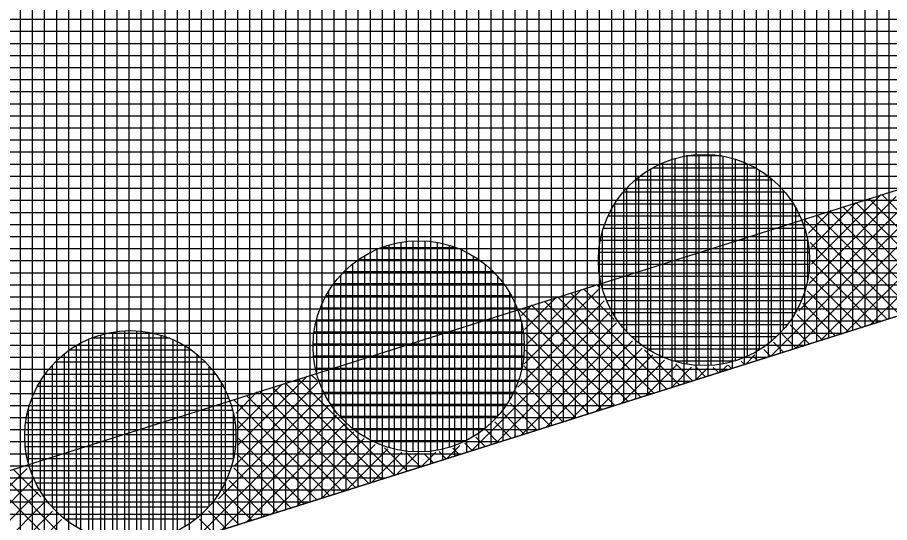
# Model space of a CAD drawing. Extents: x -565346 to -564154, y -1097386 to -1095620.
# Drawn here: x -564675.52 to -564661.06, y -1095760.72 to -1095752.35 of the extents above; entities that cross this region are included whole.
import ezdxf

# ---------------------------------------------------------------- set-up
doc = ezdxf.new("R2010")
doc.units = 0
for name, color, linetype in [('Vrstva 1', 7, 'Continuous'), ('Vrstva 41', 7, 'Continuous'), ('Vrstva 42', 7, 'Continuous'), ('Vrstva 43', 7, 'Continuous'), ('Vrstva 44', 7, 'Continuous')]:
    doc.layers.add(name, color=color, linetype=linetype)

msp = doc.modelspace()

# ---------------------------------------------------------------- linework, layer by layer
at = {"layer": 'Vrstva 1'}
msp.add_line((-564694, -1095767.75), (-564603.8, -1095739.23), dxfattribs=at)
at = {"layer": 'Vrstva 41'}
for p, q in [((-564662.353, -1095756.435), (-564661.2, -1095755.281)), ((-564660.807, -1095755.659), (-564661.189, -1095755.278)), ((-564662.39, -1095756.754), (-564660.948, -1095755.312)), ((-564662.359, -1095756.157), (-564661.614, -1095755.412)), ((-564660.025, -1095757.008), (-564661.619, -1095755.414)), ((-564659.81, -1095756.94), (-564661.404, -1095755.346)), ((-564662.56, -1095757.207), (-564660.875, -1095755.522)), ((-564662.404, -1095755.92), (-564662.027, -1095755.543)), ((-564660.455, -1095757.143), (-564662.049, -1095755.55)), ((-564660.24, -1095757.076), (-564661.834, -1095755.482)), ((-564663.027, -1095757.957), (-564660.781, -1095755.711)), ((-564660.885, -1095757.279), (-564662.478, -1095755.686)), ((-564662.474, -1095755.707), (-564662.441, -1095755.674)), ((-564660.67, -1095757.211), (-564662.263, -1095755.618)), ((-564662.613, -1095757.826), (-564660.669, -1095755.881)), ((-564661.099, -1095757.347), (-564662.372, -1095756.075)), ((-564662.2, -1095757.695), (-564660.541, -1095756.036)), ((-564661.786, -1095757.564), (-564660.396, -1095756.175)), ((-564661.372, -1095757.434), (-564660.236, -1095756.297)), ((-564661.314, -1095757.415), (-564662.348, -1095756.382)), ((-564661.529, -1095757.483), (-564662.375, -1095756.638)), ((-564667.116, -1095758.086), (-564665.858, -1095756.828)), ((-564667.086, -1095757.773), (-564666.164, -1095756.851)), ((-564665.624, -1095757.348), (-564666.132, -1095756.841)), ((-564665.857, -1095756.833), (-564665.917, -1095756.773)), ((-564661.744, -1095757.551), (-564662.422, -1095756.873)), ((-564667.109, -1095757.514), (-564666.577, -1095756.982)), ((-564664.968, -1095758.57), (-564666.561, -1095756.977)), ((-564664.753, -1095758.502), (-564666.346, -1095756.909)), ((-564667.221, -1095758.474), (-564665.787, -1095757.04)), ((-564667.162, -1095757.283), (-564666.991, -1095757.112)), ((-564665.397, -1095758.706), (-564666.991, -1095757.112)), ((-564665.182, -1095758.638), (-564666.776, -1095757.044)), ((-564661.959, -1095757.619), (-564662.497, -1095757.081)), ((-564667.99, -1095759.526), (-564665.696, -1095757.231)), ((-564665.612, -1095758.774), (-564667.19, -1095757.196)), ((-564662.174, -1095757.687), (-564662.593, -1095757.268)), ((-564667.577, -1095759.395), (-564665.587, -1095757.406)), ((-564662.389, -1095757.755), (-564662.706, -1095757.438)), ((-564667.163, -1095759.265), (-564665.461, -1095757.562)), ((-564665.827, -1095758.842), (-564667.1, -1095757.569)), ((-564662.604, -1095757.823), (-564662.836, -1095757.591)), ((-564666.75, -1095759.134), (-564665.318, -1095757.703)), ((-564662.819, -1095757.891), (-564662.981, -1095757.728)), ((-564666.042, -1095758.91), (-564667.092, -1095757.86)), ((-564666.336, -1095759.003), (-564665.16, -1095757.827)), ((-564664.538, -1095758.434), (-564665.118, -1095757.854)), ((-564663.034, -1095757.959), (-564663.143, -1095757.849)), ((-564665.922, -1095758.872), (-564664.984, -1095757.934)), ((-564665.509, -1095758.741), (-564664.791, -1095758.024)), ((-564663.463, -1095758.095), (-564663.518, -1095758.04)), ((-564663.441, -1095758.088), (-564663.291, -1095757.938)), ((-564663.248, -1095758.027), (-564663.322, -1095757.954)), ((-564666.257, -1095758.978), (-564667.119, -1095758.116)), ((-564665.095, -1095758.611), (-564664.578, -1095758.094)), ((-564664.681, -1095758.48), (-564664.341, -1095758.139)), ((-564664.323, -1095758.367), (-564664.603, -1095758.087)), ((-564664.268, -1095758.349), (-564664.067, -1095758.148)), ((-564664.108, -1095758.299), (-564664.261, -1095758.145)), ((-564663.893, -1095758.231), (-564663.98, -1095758.144)), ((-564663.854, -1095758.218), (-564663.744, -1095758.108)), ((-564663.678, -1095758.163), (-564663.735, -1095758.106)), ((-564671.865, -1095759.441), (-564670.714, -1095758.289)), ((-564670.549, -1095758.363), (-564670.644, -1095758.268)), ((-564671.921, -1095759.78), (-564670.537, -1095758.395)), ((-564671.856, -1095759.149), (-564671.127, -1095758.42)), ((-564669.695, -1095760.065), (-564671.289, -1095758.471)), ((-564669.48, -1095759.997), (-564671.074, -1095758.403)), ((-564669.265, -1095759.929), (-564670.859, -1095758.335)), ((-564666.472, -1095759.046), (-564667.173, -1095758.345)), ((-564672.182, -1095760.323), (-564670.452, -1095758.593)), ((-564671.891, -1095758.901), (-564671.541, -1095758.551)), ((-564670.125, -1095760.201), (-564671.719, -1095758.607)), ((-564669.91, -1095760.133), (-564671.504, -1095758.539)), ((-564666.687, -1095759.114), (-564667.253, -1095758.548)), ((-564671.955, -1095758.682), (-564671.954, -1095758.682)), ((-564670.34, -1095760.269), (-564671.934, -1095758.675)), ((-564666.902, -1095759.182), (-564667.353, -1095758.73)), ((-564672.54, -1095760.965), (-564670.348, -1095758.772)), ((-564667.117, -1095759.25), (-564667.47, -1095758.896)), ((-564672.127, -1095760.834), (-564670.227, -1095758.934)), ((-564670.555, -1095760.337), (-564671.871, -1095759.021)), ((-564667.331, -1095759.318), (-564667.603, -1095759.046)), ((-564671.713, -1095760.703), (-564670.09, -1095759.081)), ((-564667.546, -1095759.386), (-564667.752, -1095759.18)), ((-564670.77, -1095760.405), (-564671.853, -1095759.322)), ((-564671.299, -1095760.572), (-564669.938, -1095759.211)), ((-564670.886, -1095760.442), (-564669.769, -1095759.325)), ((-564667.761, -1095759.454), (-564667.917, -1095759.298)), ((-564670.472, -1095760.311), (-564669.583, -1095759.422)), ((-564669.051, -1095759.861), (-564669.433, -1095759.479)), ((-564668.404, -1095759.657), (-564668.184, -1095759.437)), ((-564668.191, -1095759.59), (-564668.3, -1095759.481)), ((-564667.976, -1095759.522), (-564668.099, -1095759.399)), ((-564670.985, -1095760.473), (-564671.88, -1095759.578)), ((-564670.059, -1095760.18), (-564669.375, -1095759.496)), ((-564669.645, -1095760.049), (-564669.144, -1095759.549)), ((-564669.231, -1095759.918), (-564668.885, -1095759.572)), ((-564668.836, -1095759.793), (-564669.068, -1095759.561)), ((-564668.818, -1095759.788), (-564668.578, -1095759.548)), ((-564668.621, -1095759.725), (-564668.777, -1095759.569)), ((-564668.406, -1095759.657), (-564668.524, -1095759.539)), ((-564675.371, -1095759.763), (-564675.372, -1095759.762)), ((-564676.853, -1095761.318), (-564675.356, -1095759.821)), ((-564674.208, -1095761.492), (-564675.802, -1095759.898)), ((-564675.13, -1095760.288), (-564675.587, -1095759.83)), ((-564671.2, -1095760.541), (-564671.929, -1095759.811)), ((-564677.108, -1095761.856), (-564675.278, -1095760.026)), ((-564674.423, -1095761.56), (-564676.017, -1095759.966)), ((-564671.414, -1095760.609), (-564672.006, -1095760.017)), ((-564677.504, -1095762.534), (-564675.18, -1095760.211)), ((-564671.629, -1095760.677), (-564672.103, -1095760.203)), ((-564677.09, -1095762.403), (-564675.065, -1095760.378)), ((-564671.844, -1095760.745), (-564672.218, -1095760.371)), ((-564676.677, -1095762.273), (-564674.934, -1095760.529)), ((-564672.059, -1095760.813), (-564672.348, -1095760.523)), ((-564676.263, -1095762.142), (-564674.786, -1095760.665)), ((-564672.274, -1095760.881), (-564672.495, -1095760.66))]:
    msp.add_line(p, q, dxfattribs=at)
at = {"layer": 'Vrstva 42'}
msp.add_lwpolyline([(-564705.359, -1095767.894), (-564694.603, -1095765.843), (-564646.929, -1095750.769), (-564646.326, -1095752.676), (-564694, -1095767.75), (-564704.948, -1095769.851)], close=True, dxfattribs=at)
at = {"layer": 'Vrstva 43'}
for p, q in [((-564661.27, -1095741.361), (-564661.27, -1095757.401)), ((-564661.07, -1095741.292), (-564661.07, -1095757.338)), ((-564661.67, -1095741.497), (-564661.67, -1095757.528)), ((-564661.47, -1095741.429), (-564661.47, -1095757.464)), ((-564662.27, -1095741.702), (-564662.27, -1095757.717)), ((-564662.07, -1095741.634), (-564662.07, -1095757.654)), ((-564661.87, -1095741.566), (-564661.87, -1095757.591)), ((-564662.67, -1095741.839), (-564662.67, -1095757.844)), ((-564662.47, -1095741.771), (-564662.47, -1095757.781)), ((-564663.07, -1095741.976), (-564663.07, -1095757.97)), ((-564662.87, -1095741.907), (-564662.87, -1095757.907)), ((-564663.47, -1095742.112), (-564663.47, -1095758.097)), ((-564663.27, -1095742.044), (-564663.27, -1095758.034)), ((-564663.87, -1095742.249), (-564663.87, -1095758.223)), ((-564663.67, -1095742.181), (-564663.67, -1095758.16)), ((-564664.27, -1095742.386), (-564664.27, -1095758.35)), ((-564664.07, -1095742.317), (-564664.07, -1095758.287)), ((-564664.67, -1095742.522), (-564664.67, -1095758.476)), ((-564664.47, -1095742.454), (-564664.47, -1095758.413)), ((-564665.07, -1095742.659), (-564665.07, -1095758.603)), ((-564664.87, -1095742.591), (-564664.87, -1095758.539)), ((-564665.67, -1095742.864), (-564665.67, -1095758.792)), ((-564665.47, -1095742.796), (-564665.47, -1095758.729)), ((-564665.27, -1095742.728), (-564665.27, -1095758.666)), ((-564666.07, -1095743.001), (-564666.07, -1095758.919)), ((-564665.87, -1095742.933), (-564665.87, -1095758.856)), ((-564666.47, -1095743.138), (-564666.47, -1095759.045)), ((-564666.27, -1095743.069), (-564666.27, -1095758.982)), ((-564666.87, -1095743.274), (-564666.87, -1095759.172)), ((-564666.67, -1095743.206), (-564666.67, -1095759.109)), ((-564667.27, -1095743.411), (-564667.27, -1095759.298)), ((-564667.07, -1095743.343), (-564667.07, -1095759.235)), ((-564667.67, -1095743.548), (-564667.67, -1095759.425)), ((-564667.47, -1095743.479), (-564667.47, -1095759.362)), ((-564668.07, -1095743.684), (-564668.07, -1095759.551)), ((-564667.87, -1095743.616), (-564667.87, -1095759.488)), ((-564668.47, -1095743.821), (-564668.47, -1095759.678)), ((-564668.27, -1095743.753), (-564668.27, -1095759.615)), ((-564668.87, -1095743.958), (-564668.87, -1095759.804)), ((-564668.67, -1095743.889), (-564668.67, -1095759.741)), ((-564669.47, -1095744.163), (-564669.47, -1095759.994)), ((-564669.27, -1095744.094), (-564669.27, -1095759.931)), ((-564669.07, -1095744.026), (-564669.07, -1095759.867)), ((-564669.87, -1095744.3), (-564669.87, -1095760.12)), ((-564669.67, -1095744.231), (-564669.67, -1095760.057)), ((-564670.27, -1095744.436), (-564670.27, -1095760.247)), ((-564670.07, -1095744.368), (-564670.07, -1095760.184)), ((-564670.67, -1095744.573), (-564670.67, -1095760.373)), ((-564670.47, -1095744.505), (-564670.47, -1095760.31)), ((-564671.07, -1095744.71), (-564671.07, -1095760.5)), ((-564670.87, -1095744.641), (-564670.87, -1095760.437)), ((-564671.47, -1095744.846), (-564671.47, -1095760.626)), ((-564671.27, -1095744.778), (-564671.27, -1095760.563)), ((-564671.87, -1095744.983), (-564671.87, -1095760.753)), ((-564671.67, -1095744.915), (-564671.67, -1095760.69)), ((-564672.27, -1095745.12), (-564672.27, -1095760.879)), ((-564672.07, -1095745.051), (-564672.07, -1095760.816)), ((-564672.67, -1095745.256), (-564672.67, -1095761.006)), ((-564672.47, -1095745.188), (-564672.47, -1095760.943)), ((-564673.27, -1095745.461), (-564673.27, -1095761.195)), ((-564673.07, -1095745.393), (-564673.07, -1095761.132)), ((-564672.87, -1095745.325), (-564672.87, -1095761.069)), ((-564673.67, -1095745.598), (-564673.67, -1095761.322)), ((-564673.47, -1095745.53), (-564673.47, -1095761.259)), ((-564674.07, -1095745.735), (-564674.07, -1095761.448)), ((-564673.87, -1095745.667), (-564673.87, -1095761.385)), ((-564674.47, -1095745.872), (-564674.47, -1095761.575)), ((-564674.27, -1095745.803), (-564674.27, -1095761.512)), ((-564674.87, -1095746.008), (-564674.87, -1095761.701)), ((-564674.67, -1095745.94), (-564674.67, -1095761.638)), ((-564675.27, -1095746.145), (-564675.27, -1095761.828)), ((-564675.07, -1095746.077), (-564675.07, -1095761.765)), ((-564675.47, -1095746.213), (-564675.47, -1095761.891)), ((-564645.389, -1095752.38), (-564693.643, -1095752.38)), ((-564646.022, -1095752.58), (-564694.593, -1095752.58)), ((-564646.654, -1095752.78), (-564695.544, -1095752.78)), ((-564647.287, -1095752.98), (-564696.494, -1095752.98)), ((-564647.92, -1095753.18), (-564697.445, -1095753.18)), ((-564648.552, -1095753.38), (-564698.395, -1095753.38)), ((-564649.185, -1095753.58), (-564699.346, -1095753.58)), ((-564649.817, -1095753.78), (-564700.296, -1095753.78)), ((-564650.45, -1095753.98), (-564701.247, -1095753.98)), ((-564651.082, -1095754.18), (-564702.197, -1095754.18)), ((-564651.715, -1095754.38), (-564703.147, -1095754.38)), ((-564652.347, -1095754.58), (-564704.098, -1095754.58)), ((-564652.98, -1095754.78), (-564705.048, -1095754.78)), ((-564653.612, -1095754.98), (-564705.999, -1095754.98)), ((-564654.245, -1095755.18), (-564706.949, -1095755.18)), ((-564654.877, -1095755.38), (-564707.9, -1095755.38)), ((-564655.51, -1095755.58), (-564708.85, -1095755.58)), ((-564656.143, -1095755.78), (-564709.801, -1095755.78)), ((-564656.775, -1095755.98), (-564710.751, -1095755.98)), ((-564657.408, -1095756.18), (-564711.702, -1095756.18)), ((-564658.04, -1095756.38), (-564712.652, -1095756.38)), ((-564658.673, -1095756.58), (-564713.603, -1095756.58)), ((-564659.305, -1095756.78), (-564714.553, -1095756.78)), ((-564659.938, -1095756.98), (-564715.504, -1095756.98)), ((-564660.57, -1095757.18), (-564716.454, -1095757.18)), ((-564661.203, -1095757.38), (-564717.405, -1095757.38)), ((-564661.835, -1095757.58), (-564718.355, -1095757.58)), ((-564662.468, -1095757.78), (-564719.306, -1095757.78)), ((-564663.1, -1095757.98), (-564720.256, -1095757.98)), ((-564663.733, -1095758.18), (-564721.207, -1095758.18)), ((-564664.366, -1095758.38), (-564722.157, -1095758.38)), ((-564664.998, -1095758.58), (-564723.108, -1095758.58)), ((-564665.631, -1095758.78), (-564724.058, -1095758.78)), ((-564666.263, -1095758.98), (-564725.009, -1095758.98)), ((-564666.896, -1095759.18), (-564725.959, -1095759.18)), ((-564667.528, -1095759.38), (-564726.91, -1095759.38)), ((-564668.161, -1095759.58), (-564727.86, -1095759.58)), ((-564668.793, -1095759.78), (-564728.811, -1095759.78)), ((-564669.426, -1095759.98), (-564729.761, -1095759.98)), ((-564670.058, -1095760.18), (-564730.711, -1095760.18)), ((-564670.691, -1095760.38), (-564731.662, -1095760.38)), ((-564671.323, -1095760.58), (-564732.612, -1095760.58))]:
    msp.add_line(p, q, dxfattribs=at)
msp.add_lwpolyline([(-564584.17, -1095730.99), (-564361.01, -1095672.63), (-564329.81, -1095662.26), (-564326.21, -1095642.73), (-564394.52, -1095662.95), (-564454.33, -1095677.56), (-564516.6, -1095690.89), (-564574.04, -1095705.03), (-564590.74, -1095715.12), (-564631.48, -1095731.18), (-564693.31, -1095752.31), (-564772.2, -1095768.91), (-564879.81, -1095788.15), (-565039.47, -1095811.86), (-565040.85, -1095849.94), (-565025.81, -1095848.33), (-565025.24, -1095824.91), (-564877.52, -1095802.97), (-564694, -1095767.75), (-564603.8, -1095739.23), (-564594.74, -1095734.52)], close=True, dxfattribs=at)
at = {"layer": 'Vrstva 44'}
for p, q in [((-564664.62, -1095754.683), (-564664.62, -1095758.045)), ((-564663.845, -1095754.64), (-564664.432, -1095754.64)), ((-564664.42, -1095754.638), (-564664.42, -1095758.089)), ((-564664.22, -1095754.618), (-564664.22, -1095758.111)), ((-564664.02, -1095754.62), (-564664.02, -1095758.11)), ((-564663.82, -1095754.644), (-564663.82, -1095758.084)), ((-564663.62, -1095754.691), (-564663.62, -1095758.035)), ((-564665.02, -1095754.857), (-564665.02, -1095757.871)), ((-564663.277, -1095754.84), (-564664.99, -1095754.84)), ((-564664.82, -1095754.756), (-564664.82, -1095757.973)), ((-564663.42, -1095754.768), (-564663.42, -1095757.96)), ((-564665.22, -1095754.993), (-564665.22, -1095757.736)), ((-564663.22, -1095754.874), (-564663.22, -1095757.856)), ((-564662.992, -1095755.04), (-564665.276, -1095755.04)), ((-564663.02, -1095755.015), (-564663.02, -1095757.711)), ((-564662.793, -1095755.24), (-564665.473, -1095755.24)), ((-564665.42, -1095755.179), (-564665.42, -1095757.548)), ((-564662.82, -1095755.211), (-564662.82, -1095757.518)), ((-564665.62, -1095755.442), (-564665.62, -1095757.285)), ((-564662.65, -1095755.44), (-564665.619, -1095755.44)), ((-564662.62, -1095755.489), (-564662.62, -1095757.238)), ((-564662.542, -1095755.64), (-564665.727, -1095755.64)), ((-564662.465, -1095755.84), (-564665.802, -1095755.84)), ((-564665.82, -1095755.9), (-564665.82, -1095756.827)), ((-564662.42, -1095756.018), (-564662.42, -1095756.707)), ((-564668.243, -1095756.16), (-564669.49, -1095756.16)), ((-564669.36, -1095756.117), (-564669.36, -1095759.472)), ((-564669.16, -1095756.07), (-564669.16, -1095759.517)), ((-564668.96, -1095756.048), (-564668.96, -1095759.54)), ((-564668.76, -1095756.049), (-564668.76, -1095759.54)), ((-564668.56, -1095756.072), (-564668.56, -1095759.516)), ((-564668.36, -1095756.119), (-564668.36, -1095759.468)), ((-564662.416, -1095756.04), (-564665.852, -1095756.04)), ((-564669.76, -1095756.292), (-564669.76, -1095759.295)), ((-564669.56, -1095756.19), (-564669.56, -1095759.398)), ((-564668.16, -1095756.193), (-564668.16, -1095759.394)), ((-564667.96, -1095756.298), (-564667.96, -1095759.292)), ((-564662.391, -1095756.24), (-564665.879, -1095756.24)), ((-564669.96, -1095756.431), (-564669.96, -1095759.158)), ((-564667.864, -1095756.36), (-564669.864, -1095756.36)), ((-564667.76, -1095756.436), (-564667.76, -1095759.149)), ((-564662.387, -1095756.44), (-564665.882, -1095756.44)), ((-564667.624, -1095756.56), (-564670.102, -1095756.56)), ((-564670.16, -1095756.619), (-564670.16, -1095758.968)), ((-564667.56, -1095756.63), (-564667.56, -1095758.96)), ((-564662.407, -1095756.64), (-564665.861, -1095756.64)), ((-564670.36, -1095756.887), (-564670.36, -1095758.699)), ((-564667.455, -1095756.76), (-564670.276, -1095756.76)), ((-564662.451, -1095756.84), (-564665.816, -1095756.84)), ((-564667.326, -1095756.96), (-564670.401, -1095756.96)), ((-564667.36, -1095756.903), (-564667.36, -1095758.687)), ((-564667.235, -1095757.16), (-564670.493, -1095757.16)), ((-564662.522, -1095757.04), (-564665.747, -1095757.04)), ((-564662.621, -1095757.24), (-564665.649, -1095757.24)), ((-564670.56, -1095757.363), (-564670.56, -1095758.222)), ((-564667.171, -1095757.36), (-564670.559, -1095757.36)), ((-564667.16, -1095757.399), (-564667.16, -1095758.184)), ((-564662.756, -1095757.44), (-564665.512, -1095757.44)), ((-564674.14, -1095757.607), (-564674.14, -1095760.962)), ((-564673.94, -1095757.56), (-564673.94, -1095761.007)), ((-564673.74, -1095757.538), (-564673.74, -1095761.03)), ((-564673.54, -1095757.539), (-564673.54, -1095761.03)), ((-564673.34, -1095757.562), (-564673.34, -1095761.006)), ((-564673.14, -1095757.609), (-564673.14, -1095760.958)), ((-564667.131, -1095757.56), (-564670.597, -1095757.56)), ((-564674.34, -1095757.68), (-564674.34, -1095760.888)), ((-564672.995, -1095757.66), (-564674.294, -1095757.66)), ((-564672.94, -1095757.683), (-564672.94, -1095760.884)), ((-564662.938, -1095757.64), (-564665.331, -1095757.64)), ((-564672.63, -1095757.86), (-564674.658, -1095757.86)), ((-564674.54, -1095757.782), (-564674.54, -1095760.785)), ((-564672.74, -1095757.788), (-564672.74, -1095760.782)), ((-564667.115, -1095757.76), (-564670.612, -1095757.76)), ((-564663.196, -1095757.84), (-564665.073, -1095757.84)), ((-564674.74, -1095757.921), (-564674.74, -1095760.648)), ((-564672.54, -1095757.926), (-564672.54, -1095760.639)), ((-564667.124, -1095757.96), (-564670.604, -1095757.96)), ((-564663.637, -1095758.04), (-564664.637, -1095758.04)), ((-564674.94, -1095758.109), (-564674.94, -1095760.458)), ((-564672.395, -1095758.06), (-564674.892, -1095758.06)), ((-564672.34, -1095758.12), (-564672.34, -1095760.45)), ((-564667.155, -1095758.16), (-564670.574, -1095758.16)), ((-564672.227, -1095758.26), (-564675.063, -1095758.26)), ((-564672.101, -1095758.46), (-564675.186, -1095758.46)), ((-564675.14, -1095758.377), (-564675.14, -1095760.189)), ((-564672.14, -1095758.393), (-564672.14, -1095760.177)), ((-564667.21, -1095758.36), (-564670.52, -1095758.36)), ((-564667.291, -1095758.56), (-564670.436, -1095758.56)), ((-564672.011, -1095758.66), (-564675.278, -1095758.66)), ((-564667.407, -1095758.76), (-564670.321, -1095758.76)), ((-564671.948, -1095758.86), (-564675.342, -1095758.86)), ((-564675.34, -1095758.853), (-564675.34, -1095759.712)), ((-564671.94, -1095758.889), (-564671.94, -1095759.674)), ((-564667.56, -1095758.96), (-564670.167, -1095758.96)), ((-564671.909, -1095759.06), (-564675.378, -1095759.06)), ((-564667.773, -1095759.16), (-564669.957, -1095759.16)), ((-564671.895, -1095759.26), (-564675.392, -1095759.26)), ((-564671.905, -1095759.46), (-564675.383, -1095759.46)), ((-564668.085, -1095759.36), (-564669.643, -1095759.36)), ((-564671.937, -1095759.66), (-564675.352, -1095759.66)), ((-564671.993, -1095759.86), (-564675.296, -1095759.86)), ((-564672.076, -1095760.06), (-564675.211, -1095760.06)), ((-564672.194, -1095760.26), (-564675.095, -1095760.26)), ((-564672.348, -1095760.46), (-564674.938, -1095760.46)), ((-564672.565, -1095760.66), (-564674.725, -1095760.66))]:
    msp.add_line(p, q, dxfattribs=at)
for centre in [(-564664.134, -1095756.364), (-564668.864, -1095757.794), (-564673.644, -1095759.284)]:
    msp.add_circle(centre, 1.75, dxfattribs=at)

doc.saveas('drawing.dxf')
